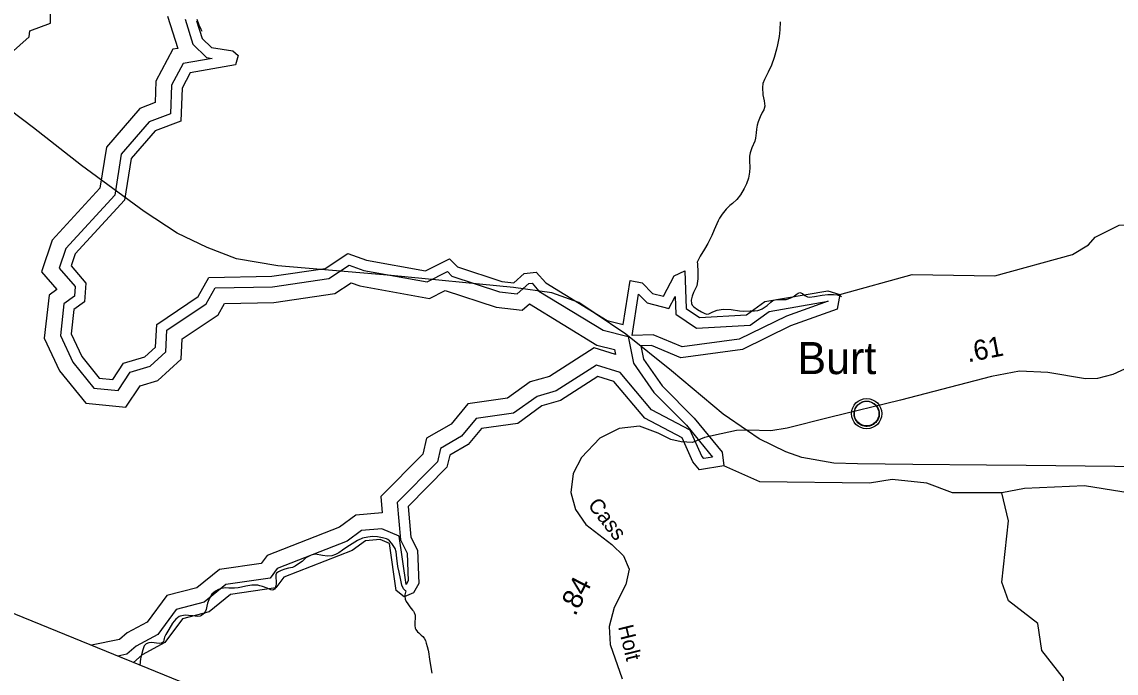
# Model space of a CAD drawing. Extents: x 2001466 to 2224147, y 644118 to 847247.
# Drawn here: x 2021226 to 2028046, y 668689 to 672747 of the extents above; entities that cross this region are included whole.
import ezdxf

# ---------------------------------------------------------------- set-up
doc = ezdxf.new("R2010")
doc.units = 0
for name, color, linetype in [('Exist Boundary Political CountyLine', 7, 'Continuous'), ('Exist Civil Demographics Community CELL', 7, 'Continuous'), ('Exist Civil Demographics Community Label', 7, 'Continuous'), ('Exist Hydrographic Buffer Line', 7, 'Continuous'), ('Exist Hydrographic Creek Single Shore', 7, 'Continuous'), ('Exist Hydrographic Lake Shore', 7, 'Continuous'), ('Exist Hydrographic Misc Water Feature', 7, 'Continuous'), ('Exist Railroad Mainline', 7, 'Continuous'), ('Exist Road Secondary Mileage Hundredths English Label', 7, 'Continuous'), ('Exist Road Secondary Type 41 Attributed', 7, 'Continuous'), ('Exist Road Secondary Type 51 Attributed', 7, 'Continuous'), ('Exist Road Secondary Type 51 Label', 7, 'Continuous')]:
    doc.layers.add(name, color=color, linetype=linetype)

msp = doc.modelspace()

# ---------------------------------------------------------------- linework, layer by layer
at = {"layer": 'Exist Boundary Political CountyLine'}
msp.add_lwpolyline([(2025347, 667357.1), (2005827.3, 675323.1), (2003947.8, 676045.5), (2001465.7, 677002.8), (2006817.6, 695750.4), (2007499.4, 697710.6)], dxfattribs=at)
at = {"layer": 'Exist Civil Demographics Community CELL'}
msp.add_lwpolyline([(2026414.2, 670318.1), (2026415.2, 670323.6), (2026417, 670330.2), (2026419.9, 670337.4), (2026422.8, 670343.2), (2026426.1, 670348.9), (2026429.9, 670354), (2026433.9, 670358.4), (2026438.5, 670363), (2026444, 670367.6), (2026449.4, 670371.2), (2026454.3, 670374.1), (2026459.4, 670376.6), (2026464.8, 670378.9), (2026470.4, 670380.7), (2026474.8, 670381.8), (2026479.6, 670382.6), (2026483.8, 670383.3), (2026490.1, 670383.5), (2026494.6, 670383.4), (2026500.2, 670383.2), (2026505.1, 670382.5), (2026510, 670381.5), (2026515, 670380.1), (2026520.2, 670378.1), (2026526.9, 670375.2), (2026533.1, 670371.7), (2026538.2, 670368.2), (2026543.3, 670364.1), (2026546.7, 670361), (2026550.8, 670356.6), (2026554.6, 670351.9), (2026557.7, 670347.3), (2026560.8, 670342.3), (2026563.3, 670337.2), (2026565.3, 670332.2), (2026566.9, 670327.1), (2026568.2, 670322.5), (2026569.3, 670316.5), (2026569.9, 670311.8), (2026570.2, 670305.8), (2026570, 670300), (2026569.4, 670294.3), (2026568.5, 670288.8), (2026566.8, 670282.7), (2026564.9, 670276.8), (2026562.6, 670271.8), (2026559.5, 670265.8), (2026556.2, 670260.5), (2026552.8, 670255.8), (2026548.5, 670251), (2026543.2, 670246.1), (2026538.2, 670241.9), (2026533.2, 670238.5), (2026528.9, 670236), (2026522.1, 670232.7), (2026514.9, 670230), (2026509, 670228.6), (2026502.4, 670227.3), (2026497.9, 670226.8), (2026493.5, 670226.5), (2026487.9, 670226.5), (2026483.6, 670227), (2026478, 670227.7), (2026472, 670229), (2026467.4, 670230.3), (2026462.3, 670232.2), (2026457.7, 670234.2), (2026453.8, 670236.4), (2026447, 670240.5), (2026441.4, 670244.8), (2026436.5, 670249.2), (2026432, 670254.1), (2026428.8, 670258.1), (2026425.9, 670262.2), (2026421.8, 670269.3), (2026420, 670272.9), (2026418.3, 670276.9), (2026415.7, 670285.1), (2026414.2, 670292.1), (2026413.5, 670297.3), (2026413.2, 670303.6), (2026413.1, 670308.3), (2026413.7, 670314.8)], close=True, dxfattribs=at)
for centre, radius in [((2026491.8, 670305.6), 94.3), ((2026491.5, 670305.9), 76.7)]:
    msp.add_circle(centre, radius, dxfattribs=at)
at = {"layer": 'Exist Hydrographic Buffer Line'}
for points in [[(2020600.2, 671813.4), (2020667.8, 671836.1), (2020800.7, 671983.3), (2020801.6, 671995.4), (2020846.8, 671985.6), (2021026.1, 672096.8), (2021012.5, 672393.5), (2020975.8, 672489.3), (2021115.4, 672514), (2021271.3, 672653.9), (2021275.8, 672691.5), (2021404.9, 672740), (2021404.9, 672917.1), (2021409.5, 672916.9), (2021531, 673010.8), (2021543.5, 673049.1), (2021663, 673114.5), (2021760.3, 673299.7)], [(2022134.3, 672783.4), (2022197.3, 672581.9), (2022167.4, 672576.6), (2022062.2, 672378.7), (2022057, 672243.9), (2021961, 672208.2), (2021753, 671966.8), (2021712.4, 671711.3), (2021414.2, 671386.9), (2021348.5, 671190.3), (2021444.1, 671079.4), (2021395.8, 671044.4), (2021365.4, 670775.8), (2021460.7, 670573.3), (2021624.4, 670371.1), (2021875.2, 670346.4), (2021962.9, 670479.7), (2022074.6, 670513.2), (2022218.8, 670644.4), (2022226, 670771.2), (2022449.6, 670922.5), (2022488.6, 670991.6), (2022797.4, 670998.2), (2023176.2, 671054), (2023279.3, 671121.4), (2023332.1, 671102.6), (2023766.4, 671023.9), (2023864.5, 671073.3), (2024181.8, 670968.5), (2024345.4, 670950.7), (2024390.7, 670990.3), (2024810.6, 670733.5), (2024920.9, 670706)], [(2022243.2, 672765.1), (2022292, 672608.8), (2022377.1, 672525.1), (2022412.7, 672520), (2022231.8, 672488), (2022159.7, 672352.4), (2022152.8, 672174.5), (2022019.1, 672124.8), (2021845.8, 671923.7), (2021804.9, 671666.6), (2021500.9, 671335.8), (2021459.6, 671212.2), (2021558.2, 671097.7), (2021553.6, 671037.3), (2021488.7, 670990.2), (2021466.4, 670792.4), (2021544.7, 670626), (2021675, 670465), (2021825.6, 670450.2), (2021900.4, 670563.7), (2022024.9, 670601.1), (2022122.8, 670690.2), (2022130.5, 670825.5), (2022375.3, 670991.1), (2022430.5, 671088.8), (2022789.1, 671096.5), (2023140.5, 671148.2), (2023266.4, 671230.5), (2023357.6, 671198), (2023751.6, 671126.6), (2023878.8, 671190.8), (2023906.3, 671163.1), (2024202.8, 671065.2), (2024313.1, 671053.2), (2024385.3, 671116.3), (2024406.1, 671118.6), (2024449.1, 671070), (2024849.1, 670825.4), (2025005.6, 670786.2)], [(2025030.4, 670792.3), (2025069.9, 671050.4), (2025123.6, 670995.9), (2025258.2, 670960.2), (2025298.2, 671035.7), (2025302.4, 670926.7), (2025431, 670837.6), (2025764.5, 670857.1), (2025883.5, 670942.3), (2026251.5, 671005.7)], [(2026251.5, 671005.7), (2025991.2, 670914.2), (2025697.3, 670769), (2025342.4, 670721.5), (2025161.9, 670796), (2025030.4, 670792.3)], [(2025005.6, 670786.2), (2025038, 670619.6), (2025166.1, 670437), (2025368, 670234.4), (2025531.2, 670035.1)], [(2024927.2, 670673.9), (2024792.9, 670716.3), (2024515.2, 670538.2), (2024393.8, 670503.3), (2024253.5, 670401.8), (2024006, 670367.1), (2023901.3, 670241), (2023748.3, 670153.3), (2023726, 670053.7), (2023463.4, 669788.6), (2023472.5, 669686.6), (2023307.8, 669672.4), (2023205.1, 669597.3), (2022755.9, 669422.6), (2022718.5, 669371.9), (2022457.3, 669334.9), (2022316.8, 669220), (2022129.1, 669171.8), (2022007.3, 669005.7), (2021883, 668938.9), (2021835.1, 668897.5), (2021659.6, 668861.9)], [(2024920.9, 670706), (2024927.2, 670673.9)], [(2025531.2, 670035.1), (2025477.1, 670026.8), (2025464.9, 670041.5), (2025392.2, 670202.8), (2025150.6, 670330.2), (2024954.4, 670562.1), (2024807.2, 670608.5), (2024556.2, 670447.6), (2024437.5, 670413.4), (2024291.4, 670307.7), (2024057.4, 670274.9), (2023965.7, 670164.5), (2023834.8, 670089.4), (2023815.8, 670004.5), (2023565.5, 669751.9), (2023586.4, 669518.3), (2023627.6, 669436.9), (2023634.4, 669263), (2023621.4, 669240.1), (2023620.7, 669239.8), (2023577.4, 669543), (2023470.1, 669587.6), (2023343.7, 669576.7), (2023252.8, 669510.3), (2022818.2, 669341.2), (2022773.2, 669280.2), (2022498.4, 669241.3), (2022362.3, 669130.1), (2022187.7, 669085.3), (2022073.5, 668929.5), (2021939.1, 668857.3), (2021879.9, 668806.1), (2021824.1, 668794.8)]]:
    msp.add_lwpolyline(points, dxfattribs=at)
at = {"layer": 'Exist Hydrographic Creek Single Shore'}
for points in [[(2026324.7, 671047.5), (2026774.6, 671172.8), (2027290.7, 671165.6), (2027773.6, 671296.8), (2027874.7, 671357.2), (2027915.7, 671405.6), (2028065.6, 671481.2), (2028382.6, 671497.8), (2028490.7, 671564.5), (2028615.7, 671831), (2028673.8, 671872.5), (2028781.6, 671890), (2029023.6, 672022.9), (2029339.8, 672298.6), (2029448.7, 672430.9), (2029723.6, 672573), (2029872.7, 672697.9), (2029908.9, 672708.5)], [(2027333.5, 669813), (2027025.6, 669812.7), (2026866.6, 669871.6), (2026650.7, 669895.8), (2026508.6, 669872.4), (2025825.6, 669879.7), (2025600.6, 669979.4)], [(2028366.6, 669772.3), (2027849.7, 669855), (2027474.6, 669839.6), (2027333.5, 669813)]]:
    msp.add_lwpolyline(points, dxfattribs=at)
at = {"layer": 'Exist Hydrographic Lake Shore'}
for points in [[(2022315.7, 672753), (2022349.8, 672644), (2022407.8, 672587), (2022540.7, 672567.9), (2022574.7, 672537.8), (2022557.7, 672479), (2022274.7, 672429), (2022224.7, 672334.9), (2022216.7, 672128.3), (2022057.8, 672069.2), (2021907.7, 671895), (2021866.6, 671636.7), (2021558.7, 671301.7), (2021533.6, 671226.8), (2021625.7, 671119.9), (2021616.7, 671002), (2021550.7, 670954.1), (2021533.6, 670803.5), (2021600.7, 670661.1), (2021708.8, 670527.6), (2021792.6, 670519.4), (2021858.7, 670619.7), (2021991.7, 670659.6), (2022058.8, 670720.6), (2022066.8, 670861.6), (2022325.8, 671036.8), (2022391.8, 671153.6), (2022783.6, 671162), (2023116.6, 671211), (2023257.7, 671303.3), (2023374.6, 671261.6), (2023741.6, 671195.1), (2023891.7, 671270.8), (2023941.8, 671220.5), (2024216.8, 671129.7), (2024291.6, 671121.5), (2024357.6, 671179.3), (2024432.7, 671187.6), (2024491.7, 671120.8), (2024874.8, 670886.6), (2024974.6, 670861.6), (2025016.7, 671136.3), (2025091.7, 671121.7), (2025157.7, 671054.7), (2025224.6, 671037), (2025291.6, 671163.6), (2025357.7, 671195), (2025366.7, 670961.9), (2025449.7, 670904.4), (2025741.7, 670921.5), (2025857.6, 671004.4), (2026249.6, 671072), (2026324.7, 671047.5)], [(2026324.7, 671047.5), (2026307.7, 670955.9), (2026016.7, 670853.6), (2025716.7, 670705.4), (2025333.7, 670654.2), (2025149.7, 670730), (2025083.7, 670728.2), (2025099.7, 670645.8), (2025216.6, 670479.4), (2025416.7, 670278.5), (2025591.6, 670064.9), (2025600.6, 669979.4)], [(2025600.6, 669979.4), (2025450.5, 669956.3), (2025408.7, 670006.3), (2025341.7, 670155.3), (2025108.7, 670278.1), (2024916.6, 670505.2), (2024816.7, 670536.7), (2024583.6, 670387.2), (2024466.7, 670353.6), (2024316.6, 670245), (2024091.7, 670213.5), (2024008.6, 670113.4), (2023892.6, 670046.9), (2023875.8, 669971.7), (2023633.6, 669727.3), (2023650.6, 669536.7), (2023692.6, 669453.8), (2023700.6, 669246.9), (2023667.6, 669188.6), (2023609.6, 669163.5), (2023559.6, 669203.9), (2023517.7, 669496.7), (2023459.7, 669520.9), (2023367.6, 669512.9), (2023284.6, 669452.2), (2022859.7, 669287), (2022809.7, 669219.1), (2022525.7, 669178.9), (2022392.6, 669070.1), (2022226.7, 669027.5), (2022117.6, 668878.8), (2021976.6, 668802.9), (2021921.2, 668755.2)]]:
    msp.add_lwpolyline(points, dxfattribs=at)
at = {"layer": 'Exist Hydrographic Misc Water Feature'}
for points in [[(2022316.7, 672763.6), (2022328.8, 672728.9), (2022340.7, 672701.6), (2022348.9, 672689.1)], [(2025953.1, 672747.2), (2025949.4, 672697.2), (2025945.5, 672657.1), (2025941.4, 672635), (2025935.5, 672604.8), (2025929.6, 672577), (2025915.8, 672524.8), (2025897.8, 672478.5), (2025877.7, 672434.6), (2025853.9, 672389.1), (2025843.8, 672363.1), (2025842, 672338.5), (2025844, 672292.5), (2025852, 672254.6), (2025856.1, 672222.5), (2025850.2, 672198.9), (2025840.1, 672182.7), (2025828.3, 672156.6), (2025816.4, 672124.9), (2025808.4, 672103), (2025804.5, 672078.4), (2025802.4, 672056.3), (2025798.5, 672022.8), (2025794.6, 672004.7), (2025776.8, 671962.5), (2025764.7, 671930.8), (2025760.8, 671910.3), (2025760.8, 671880.7), (2025762.8, 671840.6), (2025760.4, 671811.1), (2025754.8, 671774.3), (2025743, 671738.4), (2025729, 671708.4), (2025705, 671668.6), (2025683.3, 671640.4), (2025655.2, 671616.3), (2025638, 671602), (2025616, 671579.5), (2025591.2, 671548.8), (2025575.4, 671524.5), (2025565.4, 671506.6), (2025541.6, 671452.1), (2025525.6, 671416.4), (2025501.6, 671366), (2025479.9, 671330.4), (2025453.8, 671286.5), (2025434.4, 671249.2)], [(2025434.4, 671249.2), (2025436.6, 671238.6), (2025438.9, 671186.8), (2025438.9, 671145), (2025433.1, 671102.5), (2025423.1, 671080.5), (2025413.2, 671061), (2025403, 671038.2), (2025397.2, 671013), (2025399.3, 670992.4), (2025403.2, 670982.5), (2025415.3, 670970.8), (2025437.2, 670954.8), (2025461.2, 670941.1), (2025479.3, 670930.9), (2025493.2, 670924.9), (2025507.3, 670927.1), (2025533.4, 670940.5), (2025559.2, 670950.6), (2025597.4, 670957.2), (2025647.2, 670955.4), (2025699.1, 670946.9), (2025722.7, 670944.8), (2025765.1, 670945.6), (2025793.2, 670945.9), (2025813.5, 670948.7), (2025825.2, 670953.4), (2025841.2, 670959.6), (2025871.1, 670979.6), (2025893.3, 670999.6), (2025907.2, 671011.6), (2025921.1, 671015.5), (2025939, 671017.5), (2025967.1, 671017.8), (2025990.9, 671017.3), (2026019, 671027.4), (2026038.8, 671037.7), (2026053.2, 671048), (2026065.1, 671056), (2026074.9, 671061.5), (2026091.1, 671055.4), (2026106.9, 671042), (2026122.9, 671033.5), (2026135, 671031.6), (2026167.2, 671035.9), (2026215, 671043.9), (2026248.8, 671048.1), (2026285.1, 671048.3), (2026306.8, 671046.1), (2026329, 671040), (2026334.3, 671034.9)], [(2027726.9, 666437.8), (2027826.5, 666748.4), (2027776.5, 666998.7), (2027901.5, 667255.4), (2027909.5, 667491.4), (2027934.5, 667556.5), (2027926.6, 667632.2), (2027876.5, 667672.6), (2027776.5, 667707.4), (2027742.6, 667780.3), (2027776.7, 667956.8), (2027759.6, 668324.6), (2027717.6, 668414.1), (2027717.6, 668656.9), (2027583.5, 668830.2), (2027558.7, 668998), (2027375.6, 669139.5), (2027333.5, 669255.2), (2027375.6, 669638.2), (2027333.5, 669813)], [(2023619.2, 669201), (2023614.5, 669203.6), (2023604.5, 669213.6), (2023594.4, 669236), (2023586.2, 669278), (2023578.2, 669317.5), (2023570.2, 669353.8), (2023564.1, 669404), (2023558.1, 669443.4), (2023552, 669465.7), (2023531.9, 669495.6), (2023517.9, 669513.1), (2023508.1, 669521.5), (2023499.9, 669525.8), (2023473.8, 669531.2), (2023441.9, 669537.7), (2023411.9, 669539.1), (2023383.4, 669535.5), (2023350, 669528.9), (2023318, 669515.6), (2023284, 669494.9), (2023252.2, 669473.4), (2023224.1, 669455.1), (2023201.9, 669439.2), (2023180.2, 669427.3), (2023157.5, 669420.4), (2023130.2, 669416.8), (2023100.2, 669420.8), (2023056.2, 669429), (2023030.3, 669422.9), (2023016.2, 669416.7), (2022996.3, 669406.4), (2022972.3, 669384.7), (2022950.1, 669368.8), (2022930.1, 669354.4), (2022912.2, 669346.6), (2022888.4, 669342.2), (2022864.2, 669336.1), (2022842.3, 669328.4), (2022826.3, 669320.5), (2022813.6, 669311.7), (2022808.2, 669300.3), (2022808.5, 669280.6), (2022810.3, 669264.2), (2022810.5, 669244.5), (2022808.5, 669232.2), (2022804.6, 669218.4), (2022800.5, 669211.9), (2022794.5, 669207.9), (2022786.5, 669206.4), (2022778.5, 669208.2), (2022754.7, 669218.5), (2022726.4, 669228.2), (2022710.4, 669232.6), (2022696.5, 669236.2), (2022678.5, 669237.4), (2022658.6, 669236.1), (2022622.5, 669230.3), (2022594.6, 669224.3), (2022574.5, 669219.8), (2022552.5, 669217.7), (2022516.5, 669217.7), (2022496.6, 669219.7), (2022468.7, 669215.4), (2022452.5, 669209.9), (2022432.6, 669199.7), (2022410.4, 669181.3), (2022394.7, 669155.4), (2022382.8, 669125.2), (2022378.9, 669105.6), (2022374.8, 669085.3), (2022368.8, 669069.7), (2022360.8, 669059.2), (2022356.9, 669055.2), (2022344.8, 669047.2), (2022336.8, 669043.3), (2022318.8, 669041.2), (2022290.9, 669045.1), (2022264.9, 669047.2), (2022248.9, 669049.2), (2022232.9, 669047.1), (2022213, 669043.4), (2022206.8, 669041.1), (2022184.9, 669025.1), (2022165, 668999.2), (2022141.2, 668961.1), (2022123, 668929.5), (2022115.2, 668913.3), (2022113.1, 668905.2), (2022111.3, 668892.9), (2022109.2, 668885.5), (2022105.3, 668881.5), (2022103.1, 668879.1), (2022095.3, 668875.2), (2022085.2, 668872.9), (2022065.1, 668875), (2022051.2, 668876.9), (2022035.2, 668878.9), (2022017.2, 668876.7), (2022001.2, 668871.3)], [(2023619.2, 669201), (2023613.7, 669175.7), (2023613.7, 669167.5), (2023615.9, 669149.4), (2023621.5, 669135.3), (2023631.9, 669119.6), (2023644, 669101.2), (2023652, 669091.3), (2023661.9, 669081.2), (2023667.8, 669074.5), (2023671.9, 669065.5), (2023677.1, 669050.6), (2023678.1, 669033.3), (2023676, 669003.8), (2023676, 668985.8), (2023678.3, 668967.7), (2023682.2, 668959.4), (2023692.2, 668945.3), (2023700.2, 668939.3), (2023714.2, 668925.9), (2023726.1, 668915.9), (2023734.1, 668905.8), (2023741.9, 668892.6), (2023746.2, 668876.1), (2023752.3, 668855.4), (2023758.3, 668831.5), (2023760.3, 668821.7), (2023766.5, 668775.6), (2023774.5, 668723.7), (2023780.6, 668687.5)], [(2022001.2, 668871.3), (2021989.1, 668859.3), (2021979.2, 668833.2), (2021971.4, 668803.1), (2021965.5, 668778.5), (2021961.1, 668738.9)], [(2021869.9, 668776.1), (2021849.3, 668784.5), (2021832.5, 668791.4)]]:
    msp.add_lwpolyline(points, dxfattribs=at)
at = {"layer": 'Exist Railroad Mainline'}
for points in [[(2025748.8, 670199), (2025598.1, 670303), (2025275.4, 670572.8), (2024990.2, 670800.2), (2024698.4, 670997.7), (2024529.2, 671057.7), (2024289.5, 671092.6), (2023528.4, 671167.7), (2022821, 671226.2), (2022563.5, 671271.2), (2022380.3, 671341.4), (2022193.5, 671429.6), (2021989, 671566.1), (2021598.4, 671852.7), (2021299.2, 672086.3), (2020843.3, 672429.8)], [(2028591.9, 669969.2), (2027486.5, 669982.5), (2027238.6, 669985.5), (2026778.6, 669988.8), (2026434.7, 669993), (2026286.5, 669996.8), (2026087.1, 670033.3), (2025987.4, 670068.3), (2025822.4, 670148.2), (2025748.8, 670199)]]:
    msp.add_lwpolyline(points, dxfattribs=at)
at = {"layer": 'Exist Road Secondary Type 41 Attributed'}
msp.add_lwpolyline([(2025750.3, 670203.2), (2025680.6, 670200.1), (2025585.6, 670180), (2025480.1, 670156.8), (2025405.1, 670126.1), (2025335.5, 670129.3), (2025271.6, 670145.1), (2025191.4, 670183.2), (2025075.3, 670228.6), (2024948.6, 670213.8), (2024828.2, 670153.6), (2024715.3, 670032.1), (2024663, 669931.8), (2024647.2, 669814.5), (2024676.8, 669708.9), (2024740.6, 669614.9), (2024903.2, 669490.2), (2024975, 669420.5), (2025010.9, 669337), (2024990.3, 669239.9), (2024918.5, 669098.3), (2024885.8, 668978.9), (2024893.7, 668867), (2024968.6, 668653.6)], dxfattribs=at)
at = {"layer": 'Exist Road Secondary Type 51 Attributed'}
msp.add_lwpolyline([(2028833.2, 670864.5), (2028759.3, 670845.5), (2028603.1, 670790.6), (2028343.4, 670695.5), (2028025.7, 670549.7), (2027930.7, 670524.4), (2027854.7, 670522.3), (2027620.3, 670562.4), (2027445.1, 670570.8), (2027269.9, 670537), (2026703, 670389.2), (2026259.6, 670281.4), (2025995.7, 670215.9), (2025894.4, 670199), (2025750.3, 670203.2)], dxfattribs=at)

# ---------------------------------------------------------------- texts
at = {"layer": 'Exist Civil Demographics Community Label'}
msp.add_text('Burt', height=200, dxfattribs=at).set_placement((2026060.6, 670552.1))
at = {"layer": 'Exist Road Secondary Mileage Hundredths English Label'}
for s, rotation, p in [('.61', 10.91837, (2027123.6, 670625.1)), ('.84', 63.10985, (2024675.2, 669039.1))]:
    msp.add_text(s, height=125, rotation=rotation, dxfattribs=at).set_placement(p)
at = {"layer": 'Exist Road Secondary Type 51 Label'}
for s, rotation, p in [('Cass', 308.11578, (2024748.9, 669734.4)), ('Holt', 283.71574, (2024942, 668977.6))]:
    msp.add_text(s, height=95, rotation=rotation, dxfattribs=at).set_placement(p)

doc.saveas('drawing.dxf')
